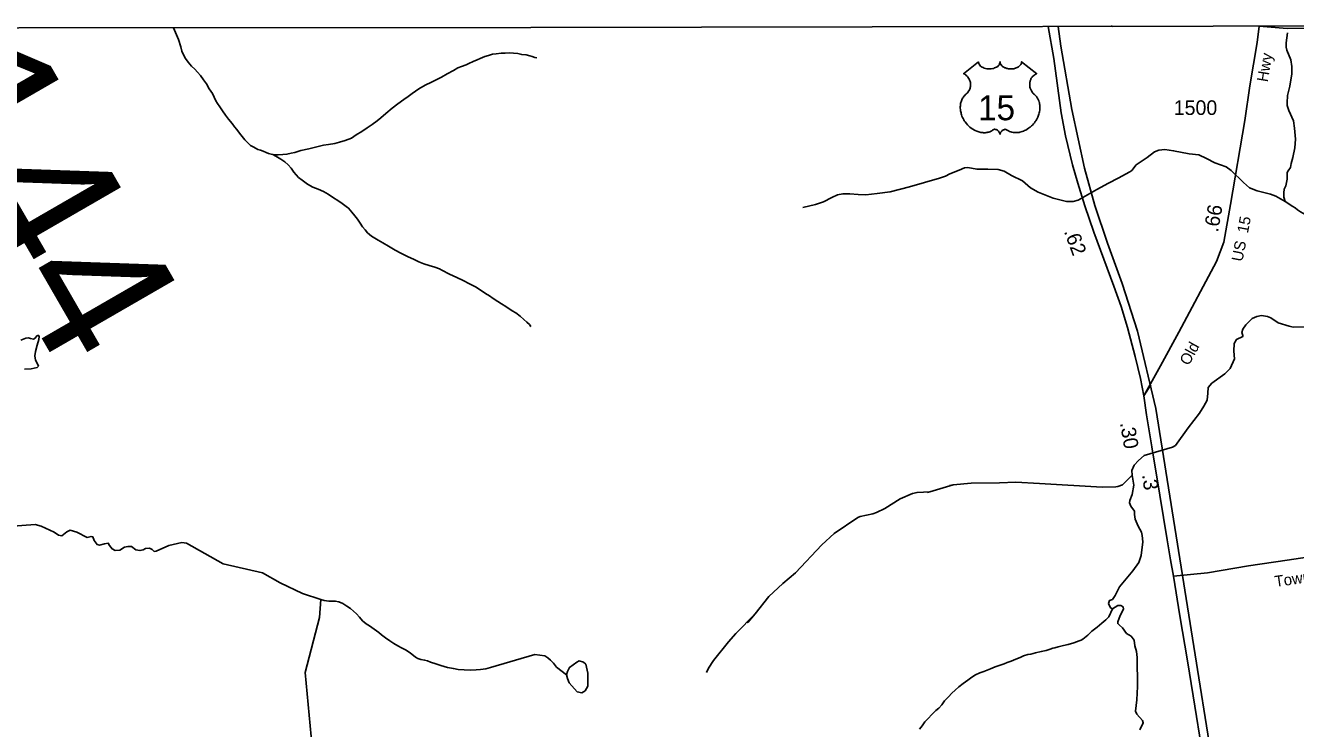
# Model space of a CAD drawing. Extents: x 2056842 to 2160602, y 826753 to 1016856.
# Drawn here: x 2126664 to 2137510, y 1010216 to 1016220 of the extents above; entities that cross this region are included whole.
import ezdxf

# ---------------------------------------------------------------- set-up
doc = ezdxf.new("R2010")
doc.units = 0
for name, color, linetype in [('Exist Boundary Political CountyLine', 7, 'Continuous'), ('Exist Hydrographic Misc Water Feature', 7, 'Continuous'), ('Exist Railroad Mainline', 7, 'Continuous'), ('Exist Road Non-System Type 51', 7, 'Continuous'), ('Exist Road Primary US Attributed', 7, 'Continuous'), ('Exist Road Primary US Mileage Hundredths English Label', 7, 'Continuous'), ('Exist Road Primary US Shield CELL', 7, 'Continuous'), ('Exist Road Primary US Shield Number Label', 7, 'Continuous'), ('Exist Road Secondary Mileage Hundredths English Label', 7, 'Continuous'), ('Exist Road Secondary Structure Standard Bridge Number Label', 7, 'Continuous'), ('Exist Road Secondary Type 51 Attributed', 7, 'Continuous'), ('Exist Road Secondary Type 51 Label', 7, 'Continuous'), ('Exist Road Secondary Type 51 Number Label', 7, 'Continuous')]:
    doc.layers.add(name, color=color, linetype=linetype)

msp = doc.modelspace()

# ---------------------------------------------------------------- linework, layer by layer
at = {"layer": 'Exist Boundary Political CountyLine'}
msp.add_lwpolyline([(2139721, 1016219), (2130979, 1016201), (2122234, 1016196), (2115964, 1016192), (2110262, 1016188)], dxfattribs=at)
at = {"layer": 'Exist Hydrographic Misc Water Feature'}
for points in [[(2127928, 1016200), (2127955, 1016138), (2127971, 1016098), (2127991, 1016038), (2128000, 1016000), (2128016, 1015964), (2128032, 1015938), (2128054, 1015906), (2128082, 1015872), (2128110, 1015845), (2128132, 1015819), (2128158, 1015791), (2128185, 1015755), (2128209, 1015721), (2128233, 1015679), (2128261, 1015637), (2128275, 1015607), (2128291, 1015577), (2128305, 1015553), (2128324, 1015525), (2128346, 1015490), (2128372, 1015454), (2128398, 1015418), (2128428, 1015382), (2128448, 1015354), (2128468, 1015330), (2128491, 1015300), (2128515, 1015270), (2128537, 1015244), (2128561, 1015219), (2128587, 1015195), (2128613, 1015179), (2128647, 1015161), (2128671, 1015153), (2128693, 1015145), (2128719, 1015135), (2128739, 1015125), (2128751, 1015123)], [(2137421, 1014715), (2137410, 1014754), (2137408, 1014789), (2137412, 1014820), (2137426, 1014850), (2137439, 1014907), (2137439, 1014963), (2137446, 1014979), (2137467, 1015005), (2137471, 1015040), (2137487, 1015091), (2137504, 1015173), (2137508, 1015248), (2137501, 1015343), (2137491, 1015406), (2137451, 1015493), (2137438, 1015535), (2137437, 1015558), (2137442, 1015621), (2137460, 1015701), (2137477, 1015807), (2137478, 1015869), (2137469, 1015926), (2137436, 1016008), (2137428, 1016033), (2137430, 1016070), (2137440, 1016155)], [(2128777, 1015117), (2128791, 1015115), (2128823, 1015114), (2128861, 1015116), (2128897, 1015120), (2128933, 1015128), (2128963, 1015134), (2129015, 1015151), (2129085, 1015167), (2129153, 1015183), (2129209, 1015197), (2129253, 1015204), (2129305, 1015212), (2129347, 1015222), (2129395, 1015236), (2129447, 1015256), (2129489, 1015285), (2129536, 1015315), (2129582, 1015345), (2129624, 1015373), (2129666, 1015405), (2129698, 1015431), (2129742, 1015468), (2129796, 1015514), (2129843, 1015550), (2129895, 1015586), (2129933, 1015614), (2129965, 1015639), (2130023, 1015677), (2130077, 1015709), (2130131, 1015735), (2130171, 1015756), (2130216, 1015778), (2130264, 1015806), (2130318, 1015836), (2130356, 1015856), (2130388, 1015869), (2130426, 1015883), (2130450, 1015893), (2130486, 1015911), (2130522, 1015925), (2130546, 1015937), (2130588, 1015953), (2130618, 1015964), (2130652, 1015974), (2130682, 1015978), (2130725, 1015984), (2130759, 1015984), (2130795, 1015986), (2130831, 1015982), (2130868, 1015979), (2130902, 1015971), (2130940, 1015967), (2130970, 1015961), (2130992, 1015955), (2131014, 1015947), (2131030, 1015943)], [(2128751, 1015123), (2128761, 1015121), (2128777, 1015117)], [(2128777, 1015117), (2128815, 1015096), (2128844, 1015078), (2128878, 1015056), (2128906, 1015030), (2128932, 1015002), (2128956, 1014966), (2128996, 1014922), (2129028, 1014897), (2129072, 1014865), (2129117, 1014839), (2129163, 1014821), (2129209, 1014801), (2129249, 1014780), (2129293, 1014748), (2129331, 1014724), (2129369, 1014700), (2129403, 1014674), (2129423, 1014658), (2129451, 1014626), (2129476, 1014593), (2129498, 1014565), (2129522, 1014531), (2129542, 1014499), (2129566, 1014473), (2129586, 1014449), (2129620, 1014421), (2129648, 1014403), (2129677, 1014385), (2129717, 1014362), (2129763, 1014334), (2129821, 1014300), (2129869, 1014274), (2129931, 1014245), (2129977, 1014223), (2130023, 1014201), (2130067, 1014185), (2130111, 1014169), (2130160, 1014156), (2130200, 1014140), (2130220, 1014130), (2130284, 1014096), (2130348, 1014066), (2130402, 1014041), (2130456, 1014013), (2130506, 1013987), (2130548, 1013963), (2130592, 1013931), (2130627, 1013910), (2130659, 1013888), (2130697, 1013862), (2130729, 1013842), (2130767, 1013820), (2130819, 1013784), (2130851, 1013765), (2130887, 1013737), (2130919, 1013709), (2130944, 1013687), (2130968, 1013665), (2130978, 1013653), (2130982, 1013649)], [(2137421, 1014715), (2137341, 1014763), (2137296, 1014779), (2137181, 1014806), (2137116, 1014832), (2137065, 1014879), (2136960, 1014981), (2136917, 1015012), (2136820, 1015046), (2136748, 1015083), (2136684, 1015115), (2136602, 1015123), (2136468, 1015150), (2136394, 1015159), (2136343, 1015154), (2136306, 1015141), (2136241, 1015092), (2136148, 1015028), (2136111, 1014980), (2136094, 1014968), (2135996, 1014915), (2135911, 1014873), (2135813, 1014818), (2135654, 1014728), (2135611, 1014717), (2135554, 1014717), (2135439, 1014745), (2135311, 1014796), (2135247, 1014833), (2135178, 1014893), (2135084, 1014938), (2135020, 1014975), (2134971, 1014989), (2134883, 1014992), (2134788, 1014993), (2134710, 1015006), (2134682, 1015003), (2134637, 1014985), (2134558, 1014952), (2134519, 1014932), (2134468, 1014914), (2134214, 1014841), (2134047, 1014799), (2133936, 1014785), (2133840, 1014774), (2133774, 1014776), (2133703, 1014781), (2133644, 1014781), (2133599, 1014773), (2133549, 1014749), (2133479, 1014714), (2133409, 1014690), (2133301, 1014664)], [(2137421, 1014715), (2137487, 1014674), (2137507, 1014662), (2137527, 1014646), (2137551, 1014628), (2137573, 1014616), (2137595, 1014606), (2137619, 1014596), (2137649, 1014584), (2137669, 1014580), (2137695, 1014575), (2137715, 1014573), (2137741, 1014573), (2137757, 1014573), (2137771, 1014571), (2137785, 1014569), (2137803, 1014567), (2137823, 1014565), (2137851, 1014561), (2137877, 1014559), (2137906, 1014551), (2138050, 1014517)], [(2136114, 1012380), (2136112, 1012419), (2136130, 1012466), (2136169, 1012505), (2136218, 1012546), (2136460, 1012618), (2136484, 1012632), (2136592, 1012784), (2136689, 1012910), (2136727, 1012970), (2136755, 1013021), (2136760, 1013080), (2136764, 1013129), (2136794, 1013164), (2136905, 1013246), (2136950, 1013290), (2136988, 1013373), (2136983, 1013437), (2136986, 1013504), (2137004, 1013538), (2137058, 1013563), (2137059, 1013573), (2137051, 1013599), (2137059, 1013627), (2137086, 1013662), (2137139, 1013716), (2137179, 1013733), (2137218, 1013742), (2137271, 1013733), (2137299, 1013724), (2137360, 1013680), (2137454, 1013652), (2137490, 1013642), (2137599, 1013647)], [(2126655, 1013285), (2126712, 1013288), (2126765, 1013299), (2126774, 1013309), (2126772, 1013319), (2126751, 1013360), (2126745, 1013398), (2126750, 1013436), (2126765, 1013490), (2126778, 1013537), (2126780, 1013564), (2126776, 1013572), (2126770, 1013573), (2126762, 1013569), (2126746, 1013549), (2126732, 1013542), (2126708, 1013545), (2126689, 1013551), (2126667, 1013550), (2126624, 1013532)], [(2132479, 1010696), (2132496, 1010732), (2132540, 1010798), (2132667, 1010957), (2132731, 1011027), (2132896, 1011196), (2132831, 1011121), (2132896, 1011196), (2133012, 1011344), (2133131, 1011455), (2133239, 1011545), (2133464, 1011784), (2133571, 1011881), (2133771, 1012018), (2133793, 1012026), (2133899, 1012048), (2133932, 1012060), (2134002, 1012095), (2134134, 1012177), (2134238, 1012222), (2134278, 1012232), (2134386, 1012236), (2134368, 1012232), (2134386, 1012236), (2134587, 1012297), (2134555, 1012291), (2134587, 1012297), (2134739, 1012312), (2134981, 1012313), (2135121, 1012319), (2135323, 1012307), (2135858, 1012276), (2135975, 1012281), (2135991, 1012283), (2136031, 1012297), (2136114, 1012380)], [(2135946, 1011239), (2135928, 1011248), (2135913, 1011283), (2135920, 1011308), (2135946, 1011319), (2135969, 1011353), (2136005, 1011426), (2136121, 1011563), (2136171, 1011634), (2136192, 1011693), (2136204, 1011809), (2136201, 1011864), (2136194, 1011892), (2136165, 1011945), (2136139, 1012003), (2136135, 1012043), (2136133, 1012072), (2136104, 1012114), (2136092, 1012144), (2136095, 1012163), (2136114, 1012215), (2136128, 1012295), (2136124, 1012327), (2136114, 1012380)], [(2129186, 1011317), (2129031, 1011369), (2128839, 1011461), (2128687, 1011546), (2128353, 1011622), (2128038, 1011800), (2127998, 1011804), (2127888, 1011780), (2127780, 1011731), (2127762, 1011729), (2127746, 1011746), (2127722, 1011756), (2127689, 1011754), (2127669, 1011742), (2127641, 1011736), (2127607, 1011742), (2127570, 1011770), (2127539, 1011771), (2127509, 1011764), (2127469, 1011738), (2127430, 1011736), (2127404, 1011750), (2127383, 1011780), (2127371, 1011798), (2127340, 1011793), (2127297, 1011783), (2127276, 1011788), (2127250, 1011821), (2127240, 1011852), (2127224, 1011857), (2127190, 1011846), (2127103, 1011892), (2127047, 1011909), (2127016, 1011897), (2126975, 1011862), (2126945, 1011868), (2126909, 1011894), (2126799, 1011945), (2126747, 1011959), (2126518, 1011940)], [(2129122, 1009967), (2129052, 1010694), (2129174, 1011163), (2129186, 1011317)], [(2129186, 1011317), (2129214, 1011309), (2129254, 1011304), (2129282, 1011304), (2129310, 1011304), (2129340, 1011298), (2129374, 1011284), (2129408, 1011262), (2129440, 1011241), (2129466, 1011219), (2129491, 1011195), (2129517, 1011167), (2129543, 1011135), (2129573, 1011111), (2129603, 1011093), (2129641, 1011065), (2129681, 1011036), (2129705, 1011016), (2129737, 1010990), (2129776, 1010966), (2129810, 1010942), (2129844, 1010922), (2129876, 1010905), (2129908, 1010889), (2129932, 1010875), (2129952, 1010861), (2129978, 1010839), (2129994, 1010825), (2130014, 1010815), (2130040, 1010807), (2130072, 1010801), (2130098, 1010793), (2130124, 1010784), (2130168, 1010770), (2130210, 1010754), (2130268, 1010738), (2130319, 1010728), (2130359, 1010721), (2130411, 1010717), (2130467, 1010715), (2130513, 1010717), (2130551, 1010719), (2130595, 1010726), (2130636, 1010738), (2131013, 1010847), (2131098, 1010836), (2131116, 1010826), (2131124, 1010820), (2131146, 1010800), (2131172, 1010774), (2131198, 1010741), (2131284, 1010676)], [(2135946, 1011239), (2135914, 1011171), (2135890, 1011145), (2135855, 1011115), (2135815, 1011081), (2135771, 1011048), (2135735, 1011014), (2135693, 1010980), (2135679, 1010970), (2135661, 1010964), (2135617, 1010948), (2135567, 1010934), (2135529, 1010925), (2135483, 1010913), (2135455, 1010905), (2135437, 1010901), (2135414, 1010893), (2135380, 1010883), (2135338, 1010873), (2135290, 1010862), (2135250, 1010852), (2135222, 1010848), (2135186, 1010836), (2135158, 1010824), (2135122, 1010809), (2135082, 1010791), (2135048, 1010779), (2135020, 1010769), (2134978, 1010755), (2134944, 1010743), (2134904, 1010727), (2134876, 1010714), (2134848, 1010704), (2134814, 1010692), (2134776, 1010674), (2134745, 1010654), (2134711, 1010630), (2134671, 1010602), (2134635, 1010571), (2134603, 1010545), (2134573, 1010517), (2134545, 1010487), (2134513, 1010453), (2134488, 1010419), (2134462, 1010391), (2134438, 1010371), (2134402, 1010334), (2134374, 1010304), (2134344, 1010272), (2134320, 1010238), (2134297, 1010210)], [(2136180, 1010205), (2136209, 1010266), (2136203, 1010285), (2136154, 1010340), (2136142, 1010364), (2136153, 1010461), (2136159, 1010574), (2136156, 1010823), (2136152, 1010875), (2136138, 1010923), (2136130, 1010970), (2136107, 1011004), (2136065, 1011029), (2136033, 1011076), (2136005, 1011099), (2135991, 1011112), (2135992, 1011128), (2136012, 1011180), (2136040, 1011235), (2136038, 1011254), (2136017, 1011266), (2135992, 1011267), (2135946, 1011239)], [(2131284, 1010676), (2131292, 1010642), (2131308, 1010606), (2131376, 1010529), (2131414, 1010522), (2131443, 1010538), (2131465, 1010577), (2131465, 1010688), (2131450, 1010765), (2131429, 1010784), (2131393, 1010794), (2131371, 1010784), (2131311, 1010738), (2131292, 1010702), (2131284, 1010676)]]:
    msp.add_lwpolyline(points, dxfattribs=at)
at = {"layer": 'Exist Railroad Mainline'}
msp.add_lwpolyline([(2137115, 1007939), (2136317, 1012949), (2136159, 1013610), (2136030, 1014016), (2135904, 1014361), (2135796, 1014683), (2135706, 1015002), (2135599, 1015502), (2135506, 1016041), (2135483, 1016210)], dxfattribs=at)
at = {"layer": 'Exist Road Non-System Type 51'}
msp.add_line((2135938, 1016220), (2135949, 1016207), dxfattribs=at)
at = {"layer": 'Exist Road Primary US Attributed'}
for points in [[(2136214, 1013057), (2136184, 1013205), (2136139, 1013394), (2136074, 1013639), (2136021, 1013819), (2135958, 1013993), (2135788, 1014453), (2135709, 1014680), (2135650, 1014873), (2135605, 1015028), (2135546, 1015276), (2135507, 1015473), (2135446, 1015937), (2135397, 1016210)], [(2136467, 1011516), (2136441, 1011656), (2136414, 1011826), (2136351, 1012208), (2136283, 1012620), (2136237, 1012896), (2136214, 1013057)], [(2136719, 1009984), (2136635, 1010496), (2136587, 1010793), (2136522, 1011178), (2136467, 1011516)]]:
    msp.add_lwpolyline(points, dxfattribs=at)
at = {"layer": 'Exist Road Primary US Shield CELL'}
msp.add_lwpolyline([(2134802, 1015909), (2134803, 1015904), (2134804, 1015898), (2134805, 1015894), (2134808, 1015888), (2134813, 1015881), (2134819, 1015873), (2134827, 1015867), (2134832, 1015864), (2134841, 1015859), (2134851, 1015855), (2134862, 1015852), (2134873, 1015849), (2134886, 1015848), (2134898, 1015848), (2134911, 1015849), (2134926, 1015852), (2134933, 1015853), (2134940, 1015856), (2134947, 1015859), (2134955, 1015863), (2134961, 1015867), (2134966, 1015870), (2134973, 1015877), (2134978, 1015884), (2134980, 1015888), (2134982, 1015891), (2134985, 1015899), (2134986, 1015902), (2134986, 1015909), (2134987, 1015903), (2134987, 1015900), (2134988, 1015896), (2134990, 1015892), (2134993, 1015887), (2134996, 1015882), (2135001, 1015875), (2135005, 1015872), (2135008, 1015869), (2135017, 1015863), (2135027, 1015858), (2135032, 1015856), (2135037, 1015854), (2135044, 1015852), (2135051, 1015851), (2135057, 1015850), (2135064, 1015849), (2135071, 1015848), (2135077, 1015848), (2135084, 1015848), (2135090, 1015848), (2135097, 1015849), (2135104, 1015850), (2135110, 1015852), (2135118, 1015854), (2135125, 1015856), (2135131, 1015859), (2135139, 1015863), (2135145, 1015867), (2135150, 1015871), (2135156, 1015876), (2135161, 1015882), (2135164, 1015887), (2135166, 1015891), (2135168, 1015896), (2135170, 1015901), (2135170, 1015906), (2135170, 1015910), (2135299, 1015807), (2135296, 1015806), (2135289, 1015803), (2135283, 1015799), (2135274, 1015793), (2135271, 1015790), (2135267, 1015786), (2135263, 1015782), (2135260, 1015779), (2135257, 1015774), (2135253, 1015768), (2135250, 1015763), (2135248, 1015758), (2135244, 1015747), (2135242, 1015741), (2135241, 1015735), (2135239, 1015724), (2135239, 1015718), (2135239, 1015713), (2135239, 1015707), (2135239, 1015702), (2135240, 1015696), (2135241, 1015691), (2135243, 1015685), (2135245, 1015678), (2135248, 1015671), (2135254, 1015660), (2135262, 1015648), (2135267, 1015642), (2135272, 1015636), (2135280, 1015630), (2135284, 1015626), (2135289, 1015621), (2135297, 1015612), (2135301, 1015607), (2135304, 1015602), (2135307, 1015597), (2135310, 1015592), (2135313, 1015587), (2135317, 1015576), (2135320, 1015565), (2135322, 1015560), (2135324, 1015547), (2135325, 1015541), (2135326, 1015528), (2135326, 1015514), (2135325, 1015499), (2135322, 1015483), (2135320, 1015473), (2135317, 1015462), (2135314, 1015452), (2135308, 1015437), (2135302, 1015426), (2135296, 1015414), (2135291, 1015406), (2135286, 1015398), (2135279, 1015389), (2135271, 1015379), (2135262, 1015369), (2135254, 1015361), (2135244, 1015352), (2135238, 1015347), (2135229, 1015341), (2135217, 1015333), (2135206, 1015326), (2135196, 1015321), (2135187, 1015317), (2135175, 1015313), (2135156, 1015307), (2135149, 1015306), (2135141, 1015305), (2135134, 1015304), (2135126, 1015304), (2135116, 1015304), (2135106, 1015304), (2135097, 1015306), (2135087, 1015308), (2135077, 1015311), (2135067, 1015314), (2135058, 1015319), (2135042, 1015329), (2135037, 1015332), (2135035, 1015332), (2135029, 1015333), (2135023, 1015331), (2135017, 1015329), (2135014, 1015327), (2135009, 1015324), (2135005, 1015321), (2135001, 1015317), (2134998, 1015313), (2134995, 1015311), (2134991, 1015304), (2134989, 1015300), (2134988, 1015296), (2134986, 1015290), (2134984, 1015298), (2134982, 1015303), (2134979, 1015307), (2134976, 1015311), (2134972, 1015317), (2134968, 1015321), (2134963, 1015324), (2134958, 1015328), (2134954, 1015330), (2134950, 1015331), (2134945, 1015332), (2134941, 1015333), (2134938, 1015333), (2134934, 1015332), (2134928, 1015327), (2134923, 1015324), (2134917, 1015320), (2134909, 1015316), (2134904, 1015314), (2134898, 1015311), (2134891, 1015309), (2134883, 1015307), (2134875, 1015305), (2134867, 1015304), (2134860, 1015303), (2134853, 1015303), (2134846, 1015303), (2134839, 1015304), (2134831, 1015304), (2134821, 1015306), (2134813, 1015308), (2134805, 1015310), (2134796, 1015313), (2134787, 1015316), (2134775, 1015321), (2134767, 1015325), (2134754, 1015333), (2134739, 1015343), (2134728, 1015352), (2134719, 1015360), (2134707, 1015372), (2134700, 1015381), (2134689, 1015395), (2134681, 1015406), (2134677, 1015413), (2134670, 1015426), (2134666, 1015434), (2134661, 1015445), (2134658, 1015456), (2134654, 1015465), (2134653, 1015472), (2134650, 1015483), (2134649, 1015491), (2134647, 1015501), (2134646, 1015513), (2134646, 1015523), (2134647, 1015532), (2134648, 1015542), (2134649, 1015552), (2134651, 1015562), (2134653, 1015568), (2134656, 1015576), (2134660, 1015585), (2134664, 1015594), (2134668, 1015601), (2134673, 1015608), (2134678, 1015615), (2134685, 1015622), (2134691, 1015629), (2134698, 1015634), (2134705, 1015641), (2134709, 1015645), (2134714, 1015652), (2134717, 1015657), (2134720, 1015662), (2134724, 1015670), (2134727, 1015675), (2134730, 1015684), (2134731, 1015690), (2134733, 1015698), (2134734, 1015705), (2134734, 1015715), (2134734, 1015722), (2134733, 1015731), (2134731, 1015740), (2134729, 1015747), (2134726, 1015756), (2134723, 1015762), (2134718, 1015770), (2134712, 1015778), (2134707, 1015784), (2134701, 1015790), (2134696, 1015794), (2134690, 1015798), (2134684, 1015802), (2134678, 1015805), (2134674, 1015807)], close=True, dxfattribs=at)
at = {"layer": 'Exist Road Secondary Type 51 Attributed'}
for points in [[(2136273, 1013150), (2136214, 1013057), (2136356, 1013313), (2136512, 1013600), (2136833, 1014203), (2136897, 1014369), (2136953, 1014691), (2137075, 1015407), (2137120, 1015705), (2137183, 1016074), (2137200, 1016214)], [(2137200, 1016214), (2137439, 1016192), (2137996, 1016195), (2138309, 1016193), (2138570, 1016159), (2139003, 1016111), (2139773, 1015992), (2140295, 1015935), (2140593, 1015905), (2141110, 1015832), (2141637, 1015771), (2141765, 1015760)], [(2136467, 1011516), (2136758, 1011547), (2137109, 1011604), (2137438, 1011654), (2138047, 1011744), (2138555, 1011816), (2139130, 1011899), (2139586, 1011965), (2139927, 1012014), (2140162, 1012033), (2140331, 1012043), (2140625, 1012044), (2140979, 1012031), (2141133, 1012018), (2141333, 1011991), (2141670, 1011950), (2141934, 1011916)]]:
    msp.add_lwpolyline(points, dxfattribs=at)

# ---------------------------------------------------------------- texts
at = {"layer": 'Exist Road Primary US Mileage Hundredths English Label'}
for s, rotation, p in [('.62', 290.2718, (2135530, 1014461)), ('.30', 279.4736, (2136010, 1012825))]:
    msp.add_text(s, height=125, rotation=rotation, dxfattribs=at).set_placement(p)
at = {"layer": 'Exist Road Primary US Shield Number Label'}
msp.add_text('15', height=212.5, dxfattribs=at).set_placement((2134798, 1015410))
at = {"layer": 'Exist Road Secondary Mileage Hundredths English Label'}
for s, rotation, p in [('.66', 80.0234, (2136847, 1014449)), ('.3', 277.3306, (2136199, 1012383))]:
    msp.add_text(s, height=125, rotation=rotation, dxfattribs=at).set_placement(p)
at = {"layer": 'Exist Road Secondary Structure Standard Bridge Number Label'}
msp.add_text('144', height=1230.3, rotation=300, dxfattribs=at).set_placement((2125602, 1015627))
at = {"layer": 'Exist Road Secondary Type 51 Label'}
for s, rotation, p in [('Hwy', 80.742, (2137272, 1015732)), ('US  15', 78.9515, (2137055, 1014198)), ('Old', 61.155, (2136597, 1013309)), ('Townsville', 8.1364, (2137338, 1011424))]:
    msp.add_text(s, height=95, rotation=rotation, dxfattribs=at).set_placement(p)
at = {"layer": 'Exist Road Secondary Type 51 Number Label'}
msp.add_text('1500', height=125, dxfattribs=at).set_placement((2136469, 1015455))

doc.saveas('drawing.dxf')
